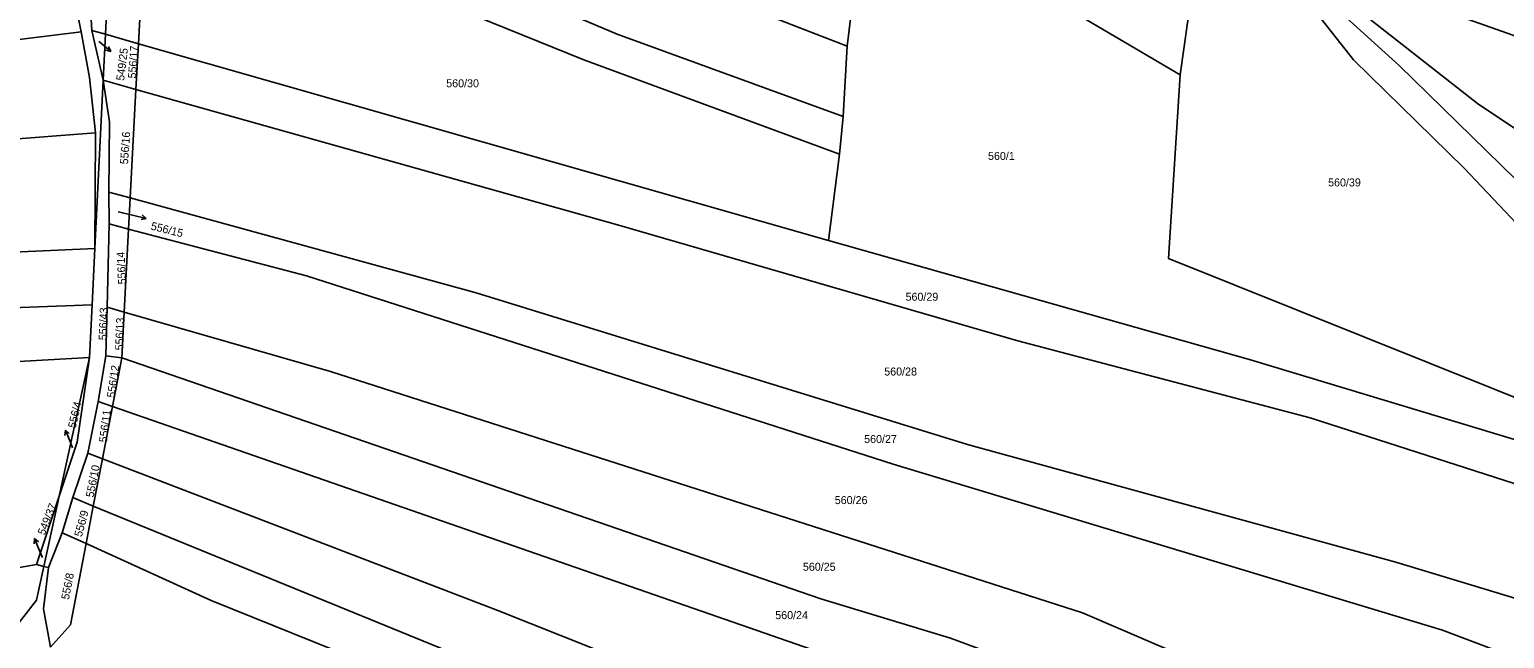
# Model space of a CAD drawing. Extents: x -757266 to -753360, y -1162585 to -1157740.
# Drawn here: x -756704.9 to -756391.6, y -1161266.2 to -1161136.8 of the extents above; entities that cross this region are included whole.
import ezdxf

# ---------------------------------------------------------------- set-up
doc = ezdxf.new("R2010")
doc.units = 0
for name, color, linetype in [('Hranice parcel', 7, 'Continuous'), ('Parcelní čísla', 7, 'Continuous'), ('Pop  PČ popisy', 7, 'Continuous')]:
    doc.layers.add(name, color=color, linetype=linetype)

msp = doc.modelspace()

# ---------------------------------------------------------------- linework, layer by layer
at = {"layer": 'Hranice parcel'}
for p, q in [((-756460.51, -1161146.45), (-756526.6, -1161107.43)), ((-756527.86, -1161112.04), (-756531.19, -1161140.34)), ((-756460.51, -1161146.45), (-756456.71, -1161119.98)), ((-756693.85, -1161137.3), (-756696.13, -1161126.26)), ((-756688.72, -1161137.82), (-756691.59, -1161137)), ((-756691.59, -1161137), (-756689.2, -1161147.6)), ((-756688.72, -1161137.82), (-756689.2, -1161147.6)), ((-756681.73, -1161139.82), (-756688.72, -1161137.82)), ((-756682.24, -1161149.56), (-756681.73, -1161139.82)), ((-756535.18, -1161181.66), (-756681.73, -1161139.82)), ((-756531.19, -1161140.34), (-756532.02, -1161155.27)), ((-756690.97, -1161183.35), (-756689.2, -1161147.6)), ((-756689.2, -1161147.6), (-756682.24, -1161149.56)), ((-756683.45, -1161172.6), (-756682.24, -1161149.56)), ((-756532.02, -1161155.27), (-756532.8, -1161163.28)), ((-756690.97, -1161183.35), (-756690.81, -1161158.75)), ((-756532.8, -1161163.28), (-756535.18, -1161181.66)), ((-756688.02, -1161171.35), (-756687.97, -1161178.12)), ((-756683.45, -1161172.6), (-756688.02, -1161171.35)), ((-756683.8, -1161179.21), (-756683.45, -1161172.6)), ((-756687.97, -1161178.12), (-756688.39, -1161195.8)), ((-756683.8, -1161179.21), (-756687.97, -1161178.12)), ((-756684.73, -1161196.86), (-756683.8, -1161179.21)), ((-756691.56, -1161195.3), (-756690.97, -1161183.35)), ((-756692.12, -1161206.49), (-756691.56, -1161195.3)), ((-756688.39, -1161195.8), (-756688.64, -1161206.13)), ((-756684.73, -1161196.86), (-756688.39, -1161195.8)), ((-756685.24, -1161206.6), (-756684.73, -1161196.86)), ((-756698.55, -1161236.02), (-756692.12, -1161206.49)), ((-756688.64, -1161206.13), (-756690.29, -1161215.88)), ((-756685.24, -1161206.6), (-756688.64, -1161206.13)), ((-756687.23, -1161216.94), (-756685.24, -1161206.6)), ((-756690.29, -1161215.88), (-756692.47, -1161226.83)), ((-756687.23, -1161216.94), (-756690.29, -1161215.88)), ((-756689.36, -1161228.02), (-756687.23, -1161216.94)), ((-756692.47, -1161226.83), (-756695.67, -1161236.3)), ((-756689.36, -1161228.02), (-756692.47, -1161226.83)), ((-756691.3, -1161238.09), (-756689.36, -1161228.02)), ((-756703.35, -1161250.54), (-756698.55, -1161236.02)), ((-756701.8, -1161250.92), (-756698.55, -1161236.02)), ((-756695.67, -1161236.3), (-756697.91, -1161243.76)), ((-756691.3, -1161238.09), (-756695.67, -1161236.3)), ((-756692.83, -1161246.07), (-756691.3, -1161238.09)), ((-756697.91, -1161243.76), (-756700.85, -1161251.15)), ((-756692.83, -1161246.07), (-756697.91, -1161243.76)), ((-756784.57, -1161264.38), (-756703.35, -1161250.54)), ((-756701.8, -1161250.92), (-756703.35, -1161250.54)), ((-756700.85, -1161251.15), (-756701.8, -1161250.92))]:
    msp.add_line(p, q, dxfattribs=at)
for points in [[(-756531.19, -1161140.34), (-756555.37, -1161131.01), (-756619.33, -1161101.17)], [(-756532.02, -1161155.27), (-756580.06, -1161137.77), (-756654.85, -1161106.12)], [(-756683.6, -1161111.84), (-756688.85, -1161112.91), (-756692.61, -1161120.96), (-756691.59, -1161137)], [(-756688.72, -1161137.82), (-756687.92, -1161121.79), (-756683.6, -1161111.84)], [(-756681.73, -1161139.82), (-756680.88, -1161123.6), (-756673.07, -1161112.08), (-756668.22, -1161110.38)], [(-756532.8, -1161163.28), (-756587.11, -1161143.22), (-756668.22, -1161110.38)], [(-756360.81, -1161210.51), (-756381.53, -1161185.95), (-756400.16, -1161166.26), (-756423.67, -1161143.27), (-756440.52, -1161121.78), (-756440.09, -1161120.71)], [(-756289.81, -1161247.85), (-756323.85, -1161218.81), (-756352.34, -1161196.76), (-756389.25, -1161168.62), (-756413.98, -1161144.42), (-756440.09, -1161120.71)], [(-756437.21, -1161121.24), (-756348.29, -1161152.64), (-756260.39, -1161185.58)], [(-756277.8, -1161225.59), (-756364.81, -1161174.31), (-756397.31, -1161152.49), (-756437.21, -1161121.24)], [(-756816.67, -1161153.76), (-756754.13, -1161144.71), (-756693.85, -1161137.3)], [(-756690.81, -1161158.75), (-756692.1, -1161147.03), (-756693.85, -1161137.3)], [(-756366.06, -1161224.38), (-756462.95, -1161185.5), (-756460.51, -1161146.45)], [(-756689.2, -1161147.6), (-756687.88, -1161156.4), (-756688.02, -1161171.35)], [(-756358.53, -1161243.3), (-756432.9, -1161219.36), (-756494.94, -1161202.99), (-756580, -1161178.33), (-756682.24, -1161149.56)], [(-756810.86, -1161175.95), (-756731.23, -1161161.91), (-756690.81, -1161158.75)], [(-756369.99, -1161263.57), (-756414.71, -1161249.99), (-756505.62, -1161225), (-756609.97, -1161192.74), (-756683.45, -1161172.6)], [(-756376.54, -1161275.16), (-756404.75, -1161264.5), (-756521.45, -1161229.22), (-756646.04, -1161189.12), (-756683.8, -1161179.21)], [(-756806.6, -1161196.59), (-756745.96, -1161185.79), (-756690.97, -1161183.35)], [(-756535.18, -1161181.66), (-756445.54, -1161207), (-756369.28, -1161230.06)], [(-756804.1, -1161208.71), (-756786.55, -1161205.04), (-756727.58, -1161196.68), (-756691.56, -1161195.3)], [(-756390.46, -1161299.8), (-756481.22, -1161260.78), (-756640.9, -1161209.51), (-756684.73, -1161196.86)], [(-756801.68, -1161220.39), (-756781.06, -1161215.69), (-756726.03, -1161208.41), (-756692.12, -1161206.49)], [(-756698.55, -1161236.02), (-756694.75, -1161224.51), (-756692.12, -1161206.49)], [(-756397.42, -1161312.12), (-756473.83, -1161279.29), (-756509.26, -1161266.19), (-756536.8, -1161257.81), (-756685.24, -1161206.6)], [(-756406.68, -1161328.5), (-756429.49, -1161318.15), (-756501.16, -1161282.25), (-756535.44, -1161269.71), (-756687.23, -1161216.94)], [(-756414.21, -1161341.81), (-756489.12, -1161310.03), (-756498.73, -1161305.28), (-756516.26, -1161296.69), (-756537.06, -1161287.49), (-756605.36, -1161260.26), (-756689.36, -1161228.02)], [(-756421.73, -1161354.05), (-756455.51, -1161340.47), (-756485.43, -1161325.36), (-756531.31, -1161303.59), (-756691.3, -1161238.09)], [(-756700.38, -1161268.11), (-756696.15, -1161263.33), (-756692.83, -1161246.07)], [(-756583.91, -1161291.39), (-756666.24, -1161258.13), (-756692.83, -1161246.07)], [(-756725.4, -1161275.77), (-756709.27, -1161265.7), (-756703.36, -1161258.09), (-756701.8, -1161250.92)], [(-756700.38, -1161268.11), (-756701.91, -1161259.96), (-756700.85, -1161251.15)]]:
    msp.add_lwpolyline(points, dxfattribs=at)
at = {"layer": 'Pop  PČ popisy'}
for p, q in [((-756690.1, -1161139.35), (-756689.9, -1161139.52)), ((-756689.9, -1161139.52), (-756687.601, -1161141.449)), ((-756687.601, -1161141.449), (-756688.69, -1161141.189)), ((-756687.601, -1161141.449), (-756688.046, -1161140.422)), ((-756686.04, -1161175.55), (-756683, -1161176.26)), ((-756683, -1161176.26), (-756680.076, -1161176.935)), ((-756680.076, -1161176.935), (-756681.164, -1161177.198)), ((-756680.076, -1161176.935), (-756680.939, -1161176.222)), ((-756697.234, -1161221.958), (-756697.323, -1161223.074)), ((-756696.11, -1161224.74), (-756697.234, -1161221.958)), ((-756697.234, -1161221.958), (-756696.395, -1161222.698)), ((-756695.72, -1161225.7), (-756696.11, -1161224.74)), ((-756703.823, -1161244.998), (-756703.892, -1161246.115)), ((-756702.65, -1161247.76), (-756703.823, -1161244.998)), ((-756703.823, -1161244.998), (-756702.97, -1161245.724)), ((-756702.11, -1161249.04), (-756702.65, -1161247.76))]:
    msp.add_line(p, q, dxfattribs=at)

# ---------------------------------------------------------------- texts
at = {"layer": 'Parcelní čísla'}
for s, rotation, p in [('556/17', 86, (-756682.252, -1161147.249)), ('549/25', 83, (-756684.772, -1161147.747)), ('556/16', 86, (-756683.942, -1161165.499)), ('556/15', 346, (-756679.209, -1161179.304)), ('556/14', 92.999997, (-756684.321, -1161190.925)), ('556/43', 87.999997, (-756688.47, -1161202.869)), ('556/13', 87.999997, (-756684.97, -1161205.029)), ('556/12', 82, (-756686.748, -1161215.148)), ('556/4', 77, (-756695.051, -1161221.641)), ('556/11', 83, (-756688.416, -1161224.643)), ('556/10', 79, (-756691.245, -1161236.362)), ('549/37', 68, (-756701.631, -1161244.398)), ('556/9', 75, (-756693.748, -1161244.759)), ('556/8', 79, (-756696.485, -1161258.072))]:
    msp.add_text(s, height=1.7, rotation=rotation, dxfattribs=at).set_placement(p)
for s, p in [('560/30', (-756616.35, -1161149.08)), ('560/1', (-756501.29, -1161164.52)), ('560/39', (-756429.07, -1161170.15)), ('560/29', (-756518.81, -1161194.45)), ('560/28', (-756523.33, -1161210.34)), ('560/27', (-756527.6, -1161224.69)), ('560/26', (-756533.84, -1161237.67)), ('560/25', (-756540.61, -1161251.84)), ('560/24', (-756546.48, -1161262.12))]:
    msp.add_text(s, height=1.7, dxfattribs=at).set_placement(p)

doc.saveas('drawing.dxf')
